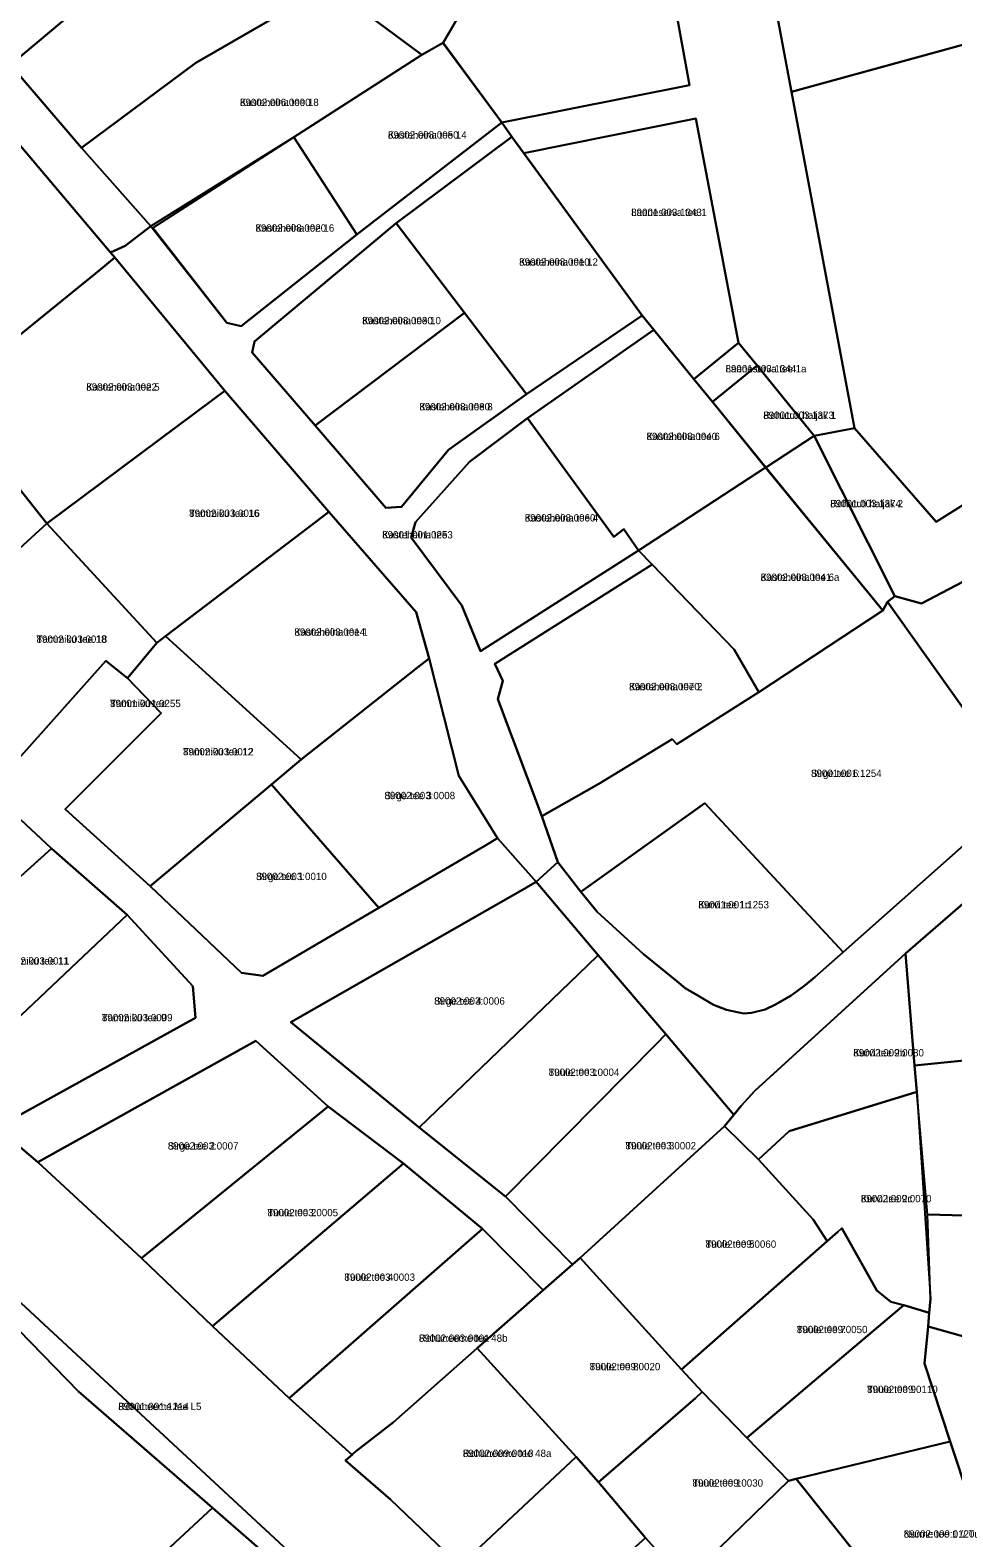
# Model space of a CAD drawing. Extents: x 526849 to 562296, y 6591741 to 6618546.
# Drawn here: x 545499.6 to 545688.9, y 6598465.4 to 6598774.9 of the extents above; entities that cross this region are included whole.
import ezdxf

# ---------------------------------------------------------------- set-up
doc = ezdxf.new("R2010")
doc.units = 0
for name, color, linetype in [('L_AADRESS', 7, 'Continuous'), ('PIIR', 7, 'Continuous'), ('TUNNUS', 7, 'Continuous')]:
    doc.layers.add(name, color=color, linetype=linetype)

msp = doc.modelspace()

# ---------------------------------------------------------------- linework, layer by layer
at = {"layer": 'PIIR'}
for points in [[(545641, 6598841.44), (545692.83, 6598855.68), (545707.87, 6598776.54), (545655.81, 6598762.24)], [(545565.43, 6598826.64), (545588.11, 6598830.47), (545595.3, 6598791.12), (545584.3, 6598772.27), (545579.92, 6598769.82), (545565.18, 6598780.76)], [(545475.89, 6598790.33), (545515.25, 6598822.72), (545523.76, 6598813.08), (545534.74, 6598800.68), (545495.52, 6598767.72)], [(545510.14, 6598750.72), (545495.52, 6598767.72), (545534.74, 6598800.68), (545560.87, 6598783.96), (545533.56, 6598768.17)], [(545584.3, 6598772.27), (545595.3, 6598791.12), (545628.83, 6598796.78), (545634.9, 6598763.6), (545596.34, 6598755.88)], [(545524.31, 6598734.62), (545510.14, 6598750.72), (545533.56, 6598768.17), (545560.87, 6598783.96), (545565.18, 6598780.76), (545579.92, 6598769.82), (545553.69, 6598752.88)], [(545655.81, 6598762.24), (545707.87, 6598776.54), (545722.92, 6598697.41), (545685.48, 6598673.96), (545668.73, 6598693.14)], [(545463.54, 6598751.12), (545459.38, 6598753.94), (545475.3, 6598770.99), (545478.17, 6598774.06), (545516.07, 6598729.23), (545516.96, 6598728.17), (545514.1, 6598725.82), (545487.44, 6598704.22), (545486.73, 6598704.93), (545452.02, 6598739.63)], [(545584.29, 6598772.3), (545596.34, 6598755.88), (545566.62, 6598732.92), (545553.69, 6598752.88), (545579.92, 6598769.82)], [(545600.86, 6598749.64), (545636.16, 6598756.72), (545644.96, 6598710.66), (545635.8, 6598703.22), (545627.55, 6598713.36), (545625.16, 6598716.3)], [(545595.48, 6598608.97), (545587.57, 6598621.8), (545581.43, 6598645.86), (545578.78, 6598655.36), (545560.89, 6598675.97), (545539.51, 6598700.82), (545516.96, 6598728.17), (545516.07, 6598729.23), (545519.08, 6598730.58), (545524.31, 6598734.62), (545539.92, 6598714.76), (545542.88, 6598714.13), (545566.62, 6598732.92), (545596.34, 6598755.88), (545598.44, 6598752.96), (545574.66, 6598735.28), (545545.63, 6598710.98), (545545.14, 6598708.72), (545558.08, 6598693.72), (545572.57, 6598676.78), (545575.75, 6598677), (545585.42, 6598688.72), (545601.4, 6598700.16), (545625.16, 6598716.3), (545627.55, 6598713.36), (545601.61, 6598695.22), (545589.72, 6598686.24), (545578.62, 6598673.88), (545577.73, 6598670.71), (545588.19, 6598656.74), (545591.99, 6598647.39), (545624.42, 6598668.07), (545627.2, 6598665.19), (545594.93, 6598644.79), (545596.55, 6598641.26), (545595.56, 6598637.53), (545604.6, 6598613.53), (545607.84, 6598604.09), (545603.38, 6598600)], [(545588.68, 6598716.85), (545574.66, 6598735.28), (545598.44, 6598752.96), (545625.16, 6598716.3), (545601.4, 6598700.16)], [(545539.92, 6598714.76), (545524.74, 6598734.32), (545553.69, 6598752.88), (545566.62, 6598732.92), (545542.88, 6598714.13)], [(545588.68, 6598716.85), (545558.08, 6598693.72), (545545.14, 6598708.72), (545545.63, 6598710.98), (545574.66, 6598735.28)], [(545482.49, 6598699.49), (545481.87, 6598700.27), (545487.44, 6598704.22), (545514.1, 6598725.82), (545516.96, 6598728.17), (545539.51, 6598700.82), (545537.11, 6598699.03), (545503, 6598673.57)], [(545660.45, 6598691.59), (545668.73, 6598693.14), (545685.48, 6598673.96), (545722.92, 6598697.41), (545768.89, 6598726.19), (545779.42, 6598717.89), (545762.98, 6598707.45), (545737.91, 6598689.8), (545712.73, 6598672.72), (545708.14, 6598670.73), (545707.29, 6598670.52), (545703.49, 6598668.17), (545682.48, 6598657.15), (545677.02, 6598658.67)], [(545601.4, 6598700.16), (545585.42, 6598688.72), (545575.75, 6598677), (545572.57, 6598676.78), (545558.08, 6598693.72), (545588.68, 6598716.85)], [(545621.43, 6598672.46), (545619.32, 6598670.87), (545601.61, 6598695.22), (545627.55, 6598713.36), (545635.8, 6598703.22), (545638.27, 6598700.15), (545639.58, 6598698.56), (545650.49, 6598685.11), (545624.42, 6598668.07)], [(545635.8, 6598703.22), (545644.96, 6598710.66), (545648.74, 6598706), (545639.58, 6598698.56), (545638.29, 6598700.15)], [(545639.58, 6598698.56), (545648.74, 6598706), (545660.45, 6598691.59), (545650.52, 6598685.09)], [(545525.57, 6598649.08), (545503, 6598673.57), (545537.11, 6598699.03), (545539.51, 6598700.82), (545560.89, 6598675.97), (545558.5, 6598674.15), (545527.36, 6598650.44)], [(545445.26, 6598674.46), (545468.57, 6598690.83), (545481.87, 6598700.27), (545482.49, 6598699.49), (545503, 6598673.57), (545473.27, 6598646.41)], [(545578.62, 6598673.88), (545589.72, 6598686.24), (545601.61, 6598695.22), (545619.32, 6598670.87), (545621.43, 6598672.46), (545624.42, 6598668.07), (545591.99, 6598647.39), (545588.19, 6598656.74), (545577.73, 6598670.71)], [(545650.52, 6598685.09), (545660.45, 6598691.59), (545677.02, 6598658.67), (545675.51, 6598657.53), (545674.52, 6598655.74)], [(545644.04, 6598647.71), (545627.2, 6598665.19), (545624.42, 6598668.07), (545650.49, 6598685.11), (545674.52, 6598655.74), (545649.13, 6598638.96)], [(545558.5, 6598674.15), (545560.89, 6598675.97), (545578.78, 6598655.36), (545581.43, 6598645.86), (545579.08, 6598644), (545555.17, 6598625.13), (545527.36, 6598650.44)], [(545473.27, 6598646.41), (545503, 6598673.57), (545525.57, 6598649.08), (545519.53, 6598641.84), (545515.12, 6598645.37), (545496.64, 6598624.63)], [(545675.51, 6598657.53), (545677.02, 6598658.67), (545682.48, 6598657.15), (545703.49, 6598668.17), (545707.29, 6598670.52), (545708.14, 6598670.73), (545729.26, 6598638.89), (545703.36, 6598618.36)], [(545596.55, 6598641.26), (545594.93, 6598644.79), (545627.2, 6598665.19), (545644.04, 6598647.71), (545649.13, 6598638.96), (545632.27, 6598628.28), (545631.32, 6598629.33), (545616.25, 6598620.15), (545604.6, 6598613.53), (545595.56, 6598637.53)], [(545607.84, 6598604.09), (545604.6, 6598613.53), (545616.25, 6598620.15), (545631.32, 6598629.33), (545632.27, 6598628.28), (545649.13, 6598638.96), (545674.52, 6598655.74), (545675.51, 6598657.53), (545703.36, 6598618.36), (545666.41, 6598585.59), (545638.01, 6598616.15), (545612.55, 6598597.96)], [(545506.73, 6598614.92), (545526.49, 6598634.65), (545519.53, 6598641.84), (545525.57, 6598649.08), (545527.36, 6598650.44), (545555.17, 6598625.13), (545549.08, 6598620.02), (545524.21, 6598599.16)], [(545549.08, 6598620.02), (545555.17, 6598625.13), (545579.08, 6598644), (545581.43, 6598645.86), (545587.57, 6598621.8), (545595.48, 6598608.97), (545592.89, 6598607.45), (545571.15, 6598594.71)], [(545453.65, 6598587.44), (545489.11, 6598620.7), (545503.93, 6598606.86), (545467.96, 6598574.42)], [(545547.33, 6598580.76), (545542.93, 6598581.35), (545524.21, 6598599.16), (545549.08, 6598620.02), (545571.15, 6598594.71)], [(545615.93, 6598593.86), (545612.55, 6598597.96), (545638.01, 6598616.15), (545666.41, 6598585.59), (545660.61, 6598580.45), (545658.62, 6598578.85), (545655.74, 6598576.69), (545652.55, 6598574.85), (545650.39, 6598573.84), (545647.63, 6598573.14), (545646.05, 6598573.03), (545645.02, 6598573.19), (545642.5, 6598573.78), (545639.8, 6598574.75), (545636.59, 6598576.69), (545633.99, 6598578.23), (545632.29, 6598579.61), (545625.36, 6598585.26)], [(545467.96, 6598574.42), (545503.93, 6598606.86), (545519.48, 6598593.23), (545483.49, 6598559.24)], [(545679.21, 6598585.35), (545697.65, 6598601.36), (545714.54, 6598578.12), (545721.15, 6598566.36), (545681.08, 6598562.33)], [(545553.05, 6598571.2), (545600.6, 6598598.41), (545603.38, 6598600), (545616.13, 6598584.95), (545613.97, 6598582.87), (545579.43, 6598549.63)], [(545483.49, 6598559.24), (545519.48, 6598593.23), (545532.99, 6598578.61), (545533.54, 6598572.14), (545492.75, 6598549.59)], [(545579.43, 6598549.63), (545613.97, 6598582.87), (545616.13, 6598584.95), (545630.05, 6598568.77), (545627.94, 6598566.64), (545597.1, 6598535.43)], [(545681.53, 6598556.92), (545655.33, 6598548.84), (545649.01, 6598543.02), (545642.03, 6598549.89), (545643.98, 6598552.21), (545645.49, 6598554.02), (545648.26, 6598557.1), (545679.21, 6598585.35), (545681.08, 6598562.33)], [(545501.13, 6598542.47), (545545.88, 6598567.39), (545560.73, 6598553.93), (545522.42, 6598522.74)], [(545610.86, 6598521.45), (545597.1, 6598535.43), (545627.94, 6598566.64), (545630.05, 6598568.77), (545643.98, 6598552.21), (545642.03, 6598549.89), (545612.44, 6598522.84)], [(545681.08, 6598562.33), (545721.15, 6598566.36), (545720.07, 6598551.34), (545716.72, 6598530.86), (545683.73, 6598531.74), (545681.53, 6598556.92)], [(545665.29, 6598528.16), (545663.16, 6598526.26), (545660.27, 6598530.74), (545649.01, 6598543.02), (545655.33, 6598548.84), (545681.53, 6598556.92), (545684.35, 6598514.39), (545684.09, 6598511.58), (545678.85, 6598513.12), (545676.22, 6598513.79), (545673.3, 6598516.11), (545666.11, 6598528.9)], [(545537, 6598508.83), (545522.42, 6598522.74), (545560.73, 6598553.93), (545576.21, 6598542.18)], [(545649.01, 6598543.02), (545660.27, 6598530.74), (545663.16, 6598526.26), (545634.97, 6598501.43), (545633.26, 6598499.93), (545612.44, 6598522.84), (545642.03, 6598549.89)], [(545537, 6598508.83), (545576.21, 6598542.18), (545592.37, 6598528.79), (545552.7, 6598494.06)], [(545561.05, 6598454.76), (545558.37, 6598452.89), (545547.66, 6598462.21), (545537, 6598471.55), (545509.53, 6598495.43), (545477.62, 6598528.08), (545479.66, 6598530.26)], [(545716.72, 6598530.86), (545711.84, 6598500.89), (545683.82, 6598508.77), (545684.09, 6598511.58), (545684.35, 6598514.39), (545683.73, 6598531.74)], [(545531.02, 6598449.08), (545547.66, 6598462.21), (545558.37, 6598452.89), (545500.68, 6598413.36), (545470.46, 6598390.19), (545448.89, 6598395.78), (545392.9, 6598437.07), (545419.96, 6598466.09), (545444.12, 6598492.01), (545466.17, 6598515.64), (545477.62, 6598528.08), (545509.53, 6598495.43), (545537, 6598471.55), (545522.62, 6598458.18)], [(545592.37, 6598528.79), (545604.85, 6598516.17), (545591.32, 6598504.27), (545574.13, 6598489.11), (545566.56, 6598483.2), (545565.66, 6598482.41), (545552.7, 6598494.06)], [(545637.47, 6598495.3), (545633.26, 6598499.93), (545634.97, 6598501.43), (545663.16, 6598526.26), (545665.29, 6598528.16), (545666.11, 6598528.9), (545673.3, 6598516.11), (545676.22, 6598513.79), (545678.85, 6598513.12), (545676.34, 6598510.99), (545646.65, 6598485.86)], [(545591.32, 6598504.27), (545604.85, 6598516.17), (545610.86, 6598521.45), (545612.44, 6598522.84), (545633.26, 6598499.93), (545637.47, 6598495.3), (545636.1, 6598494.05), (545616.23, 6598476.77), (545611.61, 6598481.96)], [(545655.19, 6598477.06), (545646.65, 6598485.86), (545676.34, 6598510.99), (545678.85, 6598513.12), (545684.09, 6598511.58), (545683.82, 6598508.77), (545683.1, 6598501.12), (545688.38, 6598485.16), (545656.79, 6598477.5)], [(545683.82, 6598508.77), (545711.84, 6598500.89), (545718.35, 6598499.08), (545763.67, 6598486.53), (545765.84, 6598475.3), (545773.32, 6598455.62), (545776.13, 6598448.21), (545778.81, 6598429), (545775.47, 6598428.74), (545702.69, 6598426.69), (545700.88, 6598438.18), (545696.45, 6598460.8), (545688.38, 6598485.16), (545683.1, 6598501.12)], [(545566.56, 6598483.2), (545574.13, 6598489.11), (545591.32, 6598504.27), (545611.61, 6598481.96), (545587.74, 6598459.64), (545573.51, 6598473.23), (545564.32, 6598481.23)], [(545636.1, 6598494.05), (545637.47, 6598495.3), (545646.65, 6598485.86), (545655.19, 6598477.06), (545633.9, 6598456.43), (545625.88, 6598465.33), (545616.23, 6598476.77)], [(545688.38, 6598485.16), (545696.45, 6598460.8), (545700.88, 6598438.18), (545685.72, 6598431.87), (545677.11, 6598452), (545656.79, 6598477.5)], [(545587.74, 6598459.64), (545611.61, 6598481.96), (545616.23, 6598476.77), (545625.88, 6598465.33), (545603.48, 6598445.26)], [(545655.19, 6598477.06), (545656.79, 6598477.5), (545677.11, 6598452), (545685.72, 6598431.87), (545664.45, 6598423.03), (545649.8, 6598438.65), (545633.9, 6598456.43)], [(545531.02, 6598449.08), (545522.62, 6598458.18), (545537, 6598471.55), (545547.66, 6598462.21)]]:
    msp.add_lwpolyline(points, close=True, dxfattribs=at)
for points in [[(545641, 6598841.44), (545655.81, 6598762.24), (545668.73, 6598693.14), (545660.45, 6598691.59), (545648.74, 6598706), (545644.96, 6598710.66), (545636.16, 6598756.72), (545600.86, 6598749.64), (545598.45, 6598752.96), (545596.34, 6598755.88), (545634.9, 6598763.6), (545628.83, 6598796.78)], [(545495.52, 6598767.72), (545510.14, 6598750.72), (545524.31, 6598734.62), (545519.08, 6598730.58), (545516.07, 6598729.23), (545478.17, 6598774.06)], [(545496.64, 6598624.63), (545515.12, 6598645.37), (545519.53, 6598641.84), (545526.49, 6598634.65), (545506.73, 6598614.92), (545524.21, 6598599.16), (545542.93, 6598581.35), (545547.33, 6598580.76), (545571.15, 6598594.71), (545592.89, 6598607.45), (545595.48, 6598608.97), (545603.38, 6598600), (545600.6, 6598598.41), (545553.05, 6598571.2), (545579.43, 6598549.63), (545597.1, 6598535.43), (545610.86, 6598521.45), (545604.85, 6598516.17), (545592.37, 6598528.79), (545576.21, 6598542.18), (545560.73, 6598553.93), (545545.88, 6598567.39), (545501.13, 6598542.47), (545492.75, 6598549.59), (545533.54, 6598572.14), (545532.99, 6598578.61), (545519.48, 6598593.23), (545503.93, 6598606.86), (545489.11, 6598620.7)], [(545697.65, 6598601.36), (545679.21, 6598585.35), (545648.26, 6598557.1), (545645.49, 6598554.02), (545643.98, 6598552.21), (545630.05, 6598568.77), (545616.13, 6598584.95), (545603.38, 6598600), (545607.84, 6598604.09), (545612.55, 6598597.96), (545615.93, 6598593.86), (545625.36, 6598585.26), (545632.29, 6598579.61), (545633.99, 6598578.23), (545636.59, 6598576.69), (545639.8, 6598574.75), (545642.5, 6598573.78), (545645.02, 6598573.19), (545646.05, 6598573.03), (545647.63, 6598573.14), (545650.39, 6598573.84), (545652.55, 6598574.85), (545655.74, 6598576.69), (545658.62, 6598578.85), (545660.61, 6598580.45), (545666.41, 6598585.59), (545703.36, 6598618.36)], [(545492.75, 6598549.59), (545501.13, 6598542.47), (545522.42, 6598522.74), (545537, 6598508.83), (545552.7, 6598494.06), (545565.66, 6598482.41), (545564.32, 6598481.23), (545573.51, 6598473.23), (545587.74, 6598459.64)], [(545561.05, 6598454.76), (545479.66, 6598530.26)]]:
    msp.add_lwpolyline(points, dxfattribs=at)

# ---------------------------------------------------------------- texts
at = {"layer": 'L_AADRESS'}
for s, p in [('Kasteheina tee 18', (545542.63, 6598759.29)), ('Kasteheina tee 14', (545572.99, 6598752.61)), ('Laaneserva tee 1', (545622.91, 6598736.72)), ('Kasteheina tee 16', (545545.81, 6598733.5)), ('Kasteheina tee 12', (545599.91, 6598726.53)), ('Kasteheina tee 10', (545567.7, 6598714.5)), ('Laaneserva tee 1a', (545642.27, 6598704.61)), ('Kasteheina tee 5', (545511.09, 6598700.87)), ('Kasteheina tee 8', (545579.45, 6598696.82)), ('Rohututi haljak 1', (545650.02, 6598695.07)), ('Kasteheina tee 6', (545626.05, 6598690.72)), ('Tammiku tee 16', (545532.2, 6598674.95)), ('Kasteheina tee 4', (545601.07, 6598674)), ('Rohututi haljak 2', (545663.77, 6598676.94)), ('Kasteheina tee', (545571.81, 6598670.53)), ('Kasteheina tee 6a', (545649.47, 6598661.81)), ('Kasteheina tee 1', (545553.81, 6598650.55)), ('Tammiku tee 18', (545500.88, 6598649.1)), ('Kasteheina tee 2', (545622.47, 6598639.36)), ('Tammiku tee', (545515.98, 6598635.9)), ('Tammiku tee 12', (545530.95, 6598625.99)), ('Sirge tee 6', (545659.82, 6598621.56)), ('Sirge tee 3', (545572.28, 6598617)), ('Sirge tee 1', (545545.94, 6598600.39)), ('Kurvi tee 1c', (545636.69, 6598594.59)), ('Tammiku tee 11', (545493.12, 6598583.05)), ('Sirge tee 4', (545582.48, 6598574.82)), ('Tammiku tee 9', (545514.3, 6598571.41)), ('Kurvi tee 2b', (545668.48, 6598564.19)), ('Tuule tee 1', (545605.98, 6598560.19)), ('Sirge tee 2', (545527.82, 6598545.07)), ('Tuule tee 3', (545621.73, 6598545.11)), ('Kurvi tee 2c', (545670.04, 6598534.25)), ('Tuule tee 2', (545548.27, 6598531.38)), ('Tuule tee 5', (545638.17, 6598524.91)), ('Tuule tee 4', (545564.05, 6598518.12)), ('Tuule tee 7', (545656.9, 6598507.38)), ('Rohuneeme tee 48b', (545579.36, 6598505.6)), ('Tuule tee 8', (545614.39, 6598499.76)), ('Tuule tee 9', (545671.32, 6598495.09)), ('Rohuneeme tee L5', (545517.66, 6598491.58)), ('Rohuneeme tee 48a', (545588.37, 6598481.96)), ('Tuule tee 10', (545635.48, 6598475.87)), ('Nurme tee 1 // Tuule tee 11', (545678.84, 6598465.41))]:
    msp.add_text(s, height=1.5, dxfattribs=at).set_placement(p)
at = {"layer": 'TUNNUS'}
for s, p in [('89002:006:0090', (545542.63, 6598759.29)), ('89002:008:0050', (545572.99, 6598752.61)), ('89001:003:1343', (545622.91, 6598736.72)), ('89002:008:0020', (545545.81, 6598733.5)), ('89002:008:0010', (545599.91, 6598726.53)), ('89002:008:0030', (545567.7, 6598714.5)), ('89001:003:1344', (545642.27, 6598704.61)), ('89002:003:0022', (545511.09, 6598700.87)), ('89002:008:0080', (545579.45, 6598696.82)), ('89001:003:1373', (545650.02, 6598695.07)), ('89002:008:0040', (545626.05, 6598690.72)), ('89002:003:0016', (545532.2, 6598674.95)), ('89001:003:1374', (545663.77, 6598676.94)), ('89002:008:0060', (545601.07, 6598674)), ('89001:001:0253', (545571.81, 6598670.53)), ('89002:008:0041', (545649.47, 6598661.81)), ('89002:003:0014', (545553.81, 6598650.55)), ('89002:003:0018', (545500.88, 6598649.1)), ('89002:008:0070', (545622.47, 6598639.36)), ('89001:001:0255', (545515.98, 6598635.9)), ('89002:003:0012', (545530.95, 6598625.99)), ('89001:001:1254', (545659.82, 6598621.56)), ('89002:003:0008', (545572.28, 6598617)), ('89002:003:0010', (545545.94, 6598600.39)), ('89001:001:1253', (545636.69, 6598594.59)), ('89002:003:0011', (545493.12, 6598583.05)), ('89002:003:0006', (545582.48, 6598574.82)), ('89002:003:0009', (545514.3, 6598571.41)), ('89002:009:0080', (545668.48, 6598564.19)), ('89002:003:0004', (545605.98, 6598560.19)), ('89002:003:0007', (545527.82, 6598545.07)), ('89002:003:0002', (545621.73, 6598545.11)), ('89002:009:0070', (545670.04, 6598534.25)), ('89002:003:0005', (545548.27, 6598531.38)), ('89002:009:0060', (545638.17, 6598524.91)), ('89002:003:0003', (545564.05, 6598518.12)), ('89002:009:0050', (545656.9, 6598507.38)), ('89002:003:0001', (545579.36, 6598505.6)), ('89002:009:0020', (545614.39, 6598499.76)), ('89002:009:0110', (545671.32, 6598495.09)), ('89001:001:1214', (545517.66, 6598491.58)), ('89002:009:0010', (545588.37, 6598481.96)), ('89002:009:0030', (545635.48, 6598475.87)), ('89002:009:0120', (545678.84, 6598465.41))]:
    msp.add_text(s, height=1.5, dxfattribs=at).set_placement(p)

doc.saveas('drawing.dxf')
